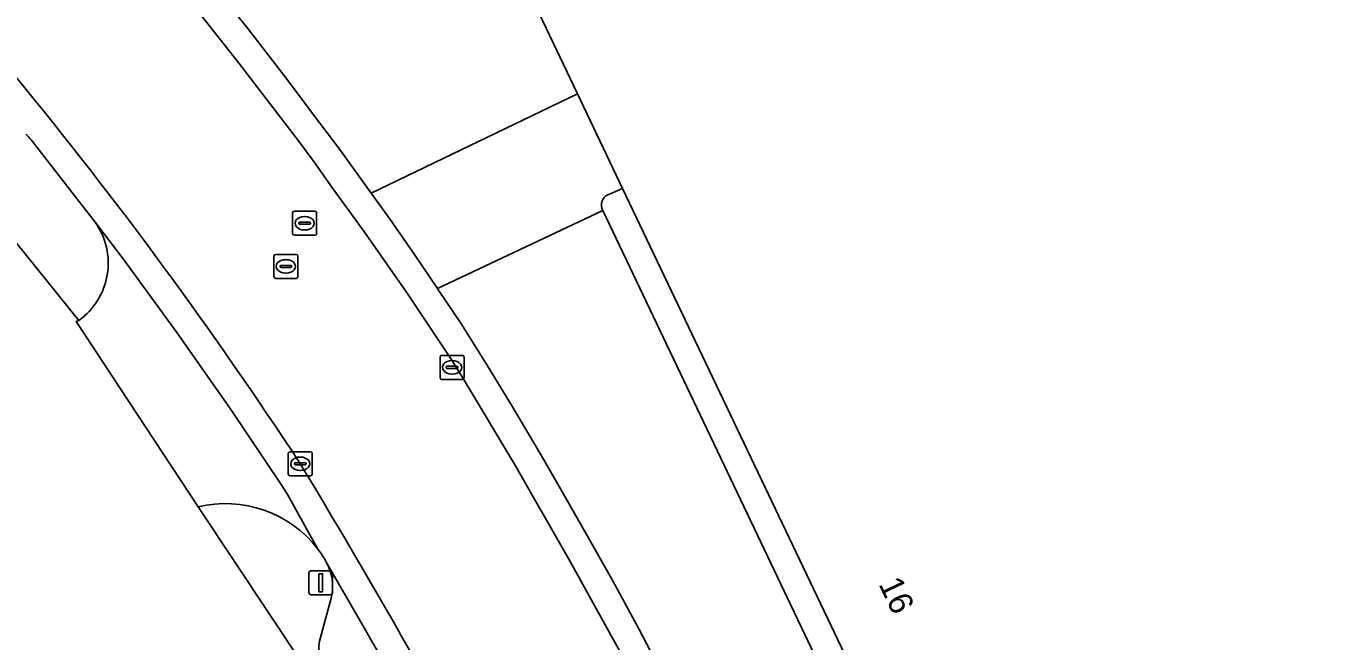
# Model space of a CAD drawing. Extents: x 157692 to 159674, y 381452 to 383291.
# Drawn here: x 159332.9 to 159386.8, y 382712.6 to 382738.3 of the extents above; entities that cross this region are included whole.
import ezdxf

# ---------------------------------------------------------------- set-up
doc = ezdxf.new("R2010")
doc.units = 0
for name, color, linetype in [('IMGEO_Erf', 7, 'Continuous'), ('IMGEO_Kolk', 7, 'Continuous'), ('IMGEO_Lichtmast', 7, 'Continuous'), ('IMGEO_Pand', 7, 'Continuous'), ('IMGEO_Pand_nummerreeks', 7, 'Continuous'), ('IMGEO_Parkeervlak_open', 7, 'Continuous'), ('IMGEO_Rijbaan_lokaal_open', 7, 'Continuous'), ('IMGEO_Rioolput', 7, 'Continuous'), ('IMGEO_Voetpad_open', 7, 'Continuous')]:
    doc.layers.add(name, color=color, linetype=linetype)

msp = doc.modelspace()

# ---------------------------------------------------------------- linework, layer by layer
at = {"layer": 'IMGEO_Erf'}
msp.add_lwpolyline([(159366.788, 382666.68), (159360.659, 382679.535), (159360.409, 382679.398), (159357.244, 382686.085), (159357.378, 382686.156), (159355.765, 382689.51), (159350.447, 382700.567), (159347.43, 382706.265), (159344.52, 382711.533), (159340.059, 382718.24), (159334.981, 382725.97), (159335.085, 382726.003), (159327.675, 382735.201), (159327.206, 382735.106), (159323.079, 382739.848), (159323.259, 382740.036)], dxfattribs=at)
at = {"layer": 'IMGEO_Kolk'}
for p, q in [((159350.152, 382723.628), (159350.152, 382724.48)), ((159350.227, 382724.554), (159351.079, 382724.554)), ((159351.153, 382724.48), (159351.153, 382723.628)), ((159350.411, 382724.048), (159350.411, 382724.06)), ((159350.849, 382724.011), (159350.451, 382724.011)), ((159350.454, 382724.097), (159350.852, 382724.097)), ((159350.64, 382724.334), (159350.665, 382724.334)), ((159350.895, 382724.06), (159350.895, 382724.048)), ((159351.079, 382723.554), (159350.227, 382723.554)), ((159350.663, 382723.774), (159350.638, 382723.774)), ((159343.823, 382719.61), (159343.823, 382720.462)), ((159343.898, 382720.536), (159344.75, 382720.536)), ((159344.125, 382720.079), (159344.523, 382720.079)), ((159344.311, 382720.316), (159344.336, 382720.316)), ((159344.824, 382720.462), (159344.824, 382719.61)), ((159344.75, 382719.536), (159343.898, 382719.536)), ((159344.082, 382720.03), (159344.082, 382720.042)), ((159344.52, 382719.993), (159344.122, 382719.993)), ((159344.334, 382719.756), (159344.309, 382719.756)), ((159344.566, 382720.042), (159344.566, 382720.03))]:
    msp.add_line(p, q, dxfattribs=at)
for points in [[(159350.152, 382723.628), (159350.152, 382724.48)], [(159350.227, 382724.554), (159351.079, 382724.554)], [(159351.153, 382724.48), (159351.153, 382723.628)], [(159351.079, 382723.554), (159350.227, 382723.554)], [(159343.823, 382719.61), (159343.823, 382720.462)], [(159343.898, 382720.536), (159344.75, 382720.536)], [(159344.824, 382720.462), (159344.824, 382719.61)], [(159344.75, 382719.536), (159343.898, 382719.536)]]:
    msp.add_lwpolyline(points, dxfattribs=at)
for centre, radius, start, end in [((159350.229, 382724.478), 0.0765, 91.552, 178.448), ((159350.229, 382724.478), 0.0765, 91.552, 178.448), ((159351.077, 382724.478), 0.0765, 1.552, 88.448), ((159351.077, 382724.478), 0.0765, 1.552, 88.448), ((159350.451, 382724.057), 0.0403, 85.8775, 175.7526), ((159350.448, 382724.047), 0.0366, 178.938, 274.7102), ((159350.852, 382724.054), 0.043, 264.8664, 352.4533), ((159350.856, 382724.059), 0.0386, 1.7309, 96.639), ((159350.229, 382723.63), 0.0765, 181.552, 268.448), ((159350.229, 382723.63), 0.0765, 181.552, 268.448), ((159351.077, 382723.63), 0.0765, 271.552, 358.448), ((159351.077, 382723.63), 0.0765, 271.552, 358.448), ((159343.9, 382720.46), 0.0765, 91.552, 178.448), ((159343.9, 382720.46), 0.0765, 91.552, 178.448), ((159344.122, 382720.039), 0.0403, 85.8775, 175.7526), ((159344.527, 382720.041), 0.0386, 1.7309, 96.639), ((159344.748, 382720.46), 0.0765, 1.552, 88.448), ((159344.748, 382720.46), 0.0765, 1.552, 88.448), ((159343.9, 382719.612), 0.0765, 181.552, 268.448), ((159343.9, 382719.612), 0.0765, 181.552, 268.448), ((159344.119, 382720.029), 0.0366, 178.938, 274.7102), ((159344.523, 382720.036), 0.043, 264.8664, 352.4533), ((159344.748, 382719.612), 0.0765, 271.552, 358.448), ((159344.748, 382719.612), 0.0765, 271.552, 358.448)]:
    msp.add_arc(centre, radius, start, end, dxfattribs=at)
for centre, major_axis, ratio, start_param, end_param in [((159350.639, 382724.054), (-0.387, 0.002), 0.722429, 4.712389, 7.853982), ((159350.664, 382724.054), (-0.39, 0.002), 0.717154, 1.570796, 4.712389), ((159344.31, 382720.036), (-0.387, 0.002), 0.722429, 4.712389, 7.853982), ((159344.335, 382720.036), (-0.39, 0.002), 0.717154, 1.570796, 4.712389)]:
    msp.add_ellipse(centre, major_axis=major_axis, ratio=ratio, start_param=start_param, end_param=end_param, dxfattribs=at)
at = {"layer": 'IMGEO_Lichtmast'}
for p, q in [((159344.683, 382714.681), (159344.683, 382715.481)), ((159344.683, 382715.481), (159344.683, 382714.681)), ((159344.783, 382715.581), (159345.573, 382715.581)), ((159345.573, 382715.581), (159344.783, 382715.581)), ((159345.673, 382715.481), (159345.673, 382714.681)), ((159345.673, 382714.681), (159345.673, 382715.481)), ((159345.573, 382714.581), (159344.783, 382714.581)), ((159344.783, 382714.581), (159345.573, 382714.581))]:
    msp.add_line(p, q, dxfattribs=at)
msp.add_lwpolyline([(159345.103, 382715.456), (159345.253, 382715.456), (159345.253, 382714.706), (159345.103, 382714.706), (159345.103, 382715.456)], dxfattribs=at)
for centre, start, end in [((159344.783, 382715.481), 90, 180), ((159344.783, 382715.481), 90, 180), ((159345.573, 382715.481), 0, 90), ((159345.573, 382715.481), 360, 90), ((159344.783, 382714.681), 180, 270), ((159344.783, 382714.681), 180, 270), ((159345.573, 382714.681), 270, 0), ((159345.573, 382714.681), 270, 0)]:
    msp.add_arc(centre, 0.1, start, end, dxfattribs=at)
at = {"layer": 'IMGEO_Pand'}
msp.add_lwpolyline([(159355.877, 382735.454), (159357.764, 382731.501), (159375.434, 382694.486), (159377.419, 382690.329), (159379.523, 382685.921), (159380.31, 382686.296), (159384.038, 382688.072), (159431.906, 382710.873), (159413.24, 382750), (159403.786, 382769.816), (159362.215, 382750), (159359.895, 382748.894), (159355.381, 382746.742), (159357.351, 382742.544), (159353.404, 382740.635)], close=True, dxfattribs=at)
at = {"layer": 'IMGEO_Parkeervlak_open'}
for points in [[(159351.084, 382744.288), (159342.015, 382739.954), (159341.072, 382739.509), (159342.135, 382738.166), (159343.778, 382736.043), (159344.878, 382734.57), (159345.97, 382733.124), (159347.233, 382731.361), (159347.274, 382731.305), (159355.877, 382735.454), (159353.404, 382740.635)], [(159356.936, 382730.589), (159350.04, 382727.336), (159350.116, 382727.223), (159351.021, 382725.893), (159352.09, 382724.184), (159353.209, 382722.34), (159354.324, 382720.459), (159355.178, 382718.989), (159356.248, 382717.123), (159357.364, 382715.138), (159358.451, 382713.128), (159360.211, 382709.761)], [(159368.003, 382694.373), (159373.048, 382696.804), (159356.936, 382730.589)], [(159347.079, 382713.04), (159345.392, 382715.968)], [(159345.608, 382714.44), (159345.129, 382712.649)]]:
    msp.add_lwpolyline(points, dxfattribs=at)
for centre, radius, start, end in [((159343.575, 382714.932), 2.092, 346.4013, 29.6909), ((159346.405, 382712.375), 1.306, 167.8851, 202.2347), ((159139.919, 382592.418), 239.718, 27.15842, 30.21076)]:
    msp.add_arc(centre, radius, start, end, dxfattribs=at)
at = {"layer": 'IMGEO_Rijbaan_lokaal_open'}
msp.add_lwpolyline([(159357.398, 382712.671), (159355.577, 382715.97), (159353.249, 382720.022), (159351.074, 382723.652), (159350.635, 382724.356), (159348.757, 382727.184), (159346.974, 382729.731), (159345.601, 382731.617), (159344.962, 382732.531), (159344.326, 382733.382), (159341.778, 382736.715), (159339.325, 382739.829)], dxfattribs=at)
for centre, radius, start, end in [((159188.243, 382617.627), 186.678, 33.27, 39.42604), ((159080.809, 382560.324), 308.136, 27.44416, 31.21938), ((159133.092, 382589.657), 255.823, 26.92954, 28.74127)]:
    msp.add_arc(centre, radius, start, end, dxfattribs=at)
at = {"layer": 'IMGEO_Rioolput'}
for p, q in [((159344.005, 382729.632), (159344.005, 382730.484)), ((159344.08, 382730.558), (159344.932, 382730.558)), ((159344.493, 382730.338), (159344.518, 382730.338)), ((159345.006, 382730.484), (159345.006, 382729.632)), ((159344.264, 382730.052), (159344.264, 382730.064)), ((159344.702, 382730.015), (159344.304, 382730.015)), ((159344.307, 382730.101), (159344.705, 382730.101)), ((159344.516, 382729.778), (159344.491, 382729.778)), ((159344.748, 382730.064), (159344.748, 382730.052)), ((159344.932, 382729.558), (159344.08, 382729.558)), ((159343.298, 382728.76), (159344.15, 382728.76)), ((159343.223, 382727.834), (159343.223, 382728.686)), ((159343.482, 382728.254), (159343.482, 382728.266)), ((159343.92, 382728.217), (159343.522, 382728.217)), ((159343.525, 382728.303), (159343.923, 382728.303)), ((159343.711, 382728.54), (159343.736, 382728.54)), ((159343.966, 382728.266), (159343.966, 382728.254)), ((159344.224, 382728.686), (159344.224, 382727.834)), ((159344.15, 382727.76), (159343.298, 382727.76)), ((159343.734, 382727.98), (159343.709, 382727.98))]:
    msp.add_line(p, q, dxfattribs=at)
for points in [[(159344.005, 382729.632), (159344.005, 382730.484)], [(159344.08, 382730.558), (159344.932, 382730.558)], [(159345.006, 382730.484), (159345.006, 382729.632)], [(159344.932, 382729.558), (159344.08, 382729.558)], [(159343.298, 382728.76), (159344.15, 382728.76)], [(159343.223, 382727.834), (159343.223, 382728.686)], [(159344.224, 382728.686), (159344.224, 382727.834)], [(159344.15, 382727.76), (159343.298, 382727.76)]]:
    msp.add_lwpolyline(points, dxfattribs=at)
for centre, radius, start, end in [((159344.082, 382730.482), 0.0765, 91.552, 178.448), ((159344.082, 382730.482), 0.0765, 91.552, 178.448), ((159344.93, 382730.482), 0.0765, 1.552, 88.448), ((159344.93, 382730.482), 0.0765, 1.552, 88.448), ((159344.304, 382730.061), 0.0403, 85.8775, 175.7526), ((159344.301, 382730.051), 0.0366, 178.938, 274.7102), ((159344.705, 382730.058), 0.043, 264.8664, 352.4533), ((159344.709, 382730.063), 0.0386, 1.7309, 96.639), ((159344.082, 382729.634), 0.0765, 181.552, 268.448), ((159344.082, 382729.634), 0.0765, 181.552, 268.448), ((159344.93, 382729.634), 0.0765, 271.552, 358.448), ((159344.93, 382729.634), 0.0765, 271.552, 358.448), ((159343.3, 382728.684), 0.0765, 91.552, 178.448), ((159343.3, 382728.684), 0.0765, 91.552, 178.448), ((159344.148, 382728.684), 0.0765, 1.552, 88.448), ((159344.148, 382728.684), 0.0765, 1.552, 88.448), ((159343.522, 382728.263), 0.0403, 85.8775, 175.7526), ((159343.519, 382728.253), 0.0366, 178.938, 274.7102), ((159343.923, 382728.26), 0.043, 264.8664, 352.4533), ((159343.927, 382728.265), 0.0386, 1.7309, 96.639), ((159343.3, 382727.836), 0.0765, 181.552, 268.448), ((159343.3, 382727.836), 0.0765, 181.552, 268.448), ((159344.148, 382727.836), 0.0765, 271.552, 358.448), ((159344.148, 382727.836), 0.0765, 271.552, 358.448)]:
    msp.add_arc(centre, radius, start, end, dxfattribs=at)
for centre, major_axis, ratio, start_param, end_param in [((159344.492, 382730.058), (-0.387, 0.002), 0.722429, 4.712389, 7.853982), ((159344.517, 382730.058), (-0.39, 0.002), 0.717154, 1.570796, 4.712389), ((159343.71, 382728.26), (-0.387, 0.002), 0.722429, 4.712389, 7.853982), ((159343.735, 382728.26), (-0.39, 0.002), 0.717154, 1.570796, 4.712389)]:
    msp.add_ellipse(centre, major_axis=major_axis, ratio=ratio, start_param=start_param, end_param=end_param, dxfattribs=at)
at = {"layer": 'IMGEO_Voetpad_open'}
for points in [[(159339.325, 382739.829), (159341.778, 382736.715), (159344.326, 382733.382), (159344.962, 382732.531), (159345.601, 382731.617), (159346.974, 382729.731), (159348.757, 382727.184), (159350.635, 382724.356), (159351.074, 382723.652), (159353.249, 382720.022), (159355.577, 382715.97), (159357.398, 382712.671)], [(159360.211, 382709.761), (159358.451, 382713.128), (159357.364, 382715.138), (159356.248, 382717.123), (159355.178, 382718.989), (159354.324, 382720.459), (159353.209, 382722.34), (159352.09, 382724.184), (159351.021, 382725.893), (159350.116, 382727.223), (159350.04, 382727.336), (159349.117, 382728.715), (159348.039, 382730.251), (159347.274, 382731.305), (159347.233, 382731.361), (159345.97, 382733.124), (159344.878, 382734.57), (159343.778, 382736.043), (159342.135, 382738.166), (159341.072, 382739.509)], [(159327.675, 382735.201), (159335.085, 382726.003)], [(159357.145, 382731.244), (159357.764, 382731.501), (159355.877, 382735.454), (159347.274, 382731.305), (159348.039, 382730.251), (159349.117, 382728.715), (159350.04, 382727.336), (159356.936, 382730.589)], [(159335.769, 382730.102), (159333.303, 382733.277)], [(159333.303, 382733.277), (159335.769, 382730.102), (159336.899, 382728.625), (159339.183, 382725.508), (159341.403, 382722.344), (159343.556, 382719.135), (159343.785, 382718.756), (159345.056, 382716.486)], [(159374.819, 382694.247), (159375.434, 382694.486), (159357.764, 382731.501), (159357.145, 382731.244)], [(159356.936, 382730.589), (159373.048, 382696.804), (159374.141, 382694.493)], [(159345.056, 382716.486), (159343.785, 382718.756), (159343.556, 382719.135), (159341.403, 382722.344), (159339.183, 382725.508), (159336.899, 382728.625), (159335.769, 382730.102)], [(159335.085, 382726.003), (159334.981, 382725.97), (159340.059, 382718.24)], [(159340.059, 382718.24), (159344.52, 382711.533), (159347.43, 382706.265), (159350.447, 382700.567), (159355.765, 382689.51), (159357.378, 382686.156)], [(159345.392, 382715.968), (159347.079, 382713.04)], [(159345.129, 382712.649), (159345.608, 382714.44)]]:
    msp.add_lwpolyline(points, dxfattribs=at)
for centre, radius, start, end in [((159188.243, 382617.627), 186.678, 33.27, 39.42604), ((159329.16, 382730.187), 5.168, 36.7154, 43.9331), ((159329.16, 382730.187), 5.168, 36.7154, 43.9331), ((159357.348, 382730.818), 0.472, 115.5385, 209.0674), ((159357.348, 382730.818), 0.472, 115.5385, 209.0674), ((159333.378, 382728.394), 2.938, 305.5244, 35.5283), ((159333.378, 382728.394), 2.938, 305.5244, 35.5283), ((159080.809, 382560.324), 308.136, 27.44416, 31.21938), ((159341.205, 382713.509), 4.868, 37.703, 103.6138), ((159341.205, 382713.509), 4.868, 37.703, 103.6138), ((159340.99, 382713.48), 5.057, 29.4692, 36.4696), ((159340.99, 382713.48), 5.057, 29.4692, 36.4696), ((159343.575, 382714.932), 2.092, 346.4013, 29.6909), ((159346.405, 382712.375), 1.306, 167.8851, 202.2347), ((159139.919, 382592.418), 239.718, 27.15842, 30.21076), ((159133.092, 382589.657), 255.823, 26.92954, 28.74127)]:
    msp.add_arc(centre, radius, start, end, dxfattribs=at)

# ---------------------------------------------------------------- texts
at = {"layer": 'IMGEO_Pand_nummerreeks'}
msp.add_text('16', height=1, rotation=295.5186, dxfattribs=at).set_placement((159368.421, 382715.027))

doc.saveas('drawing.dxf')
